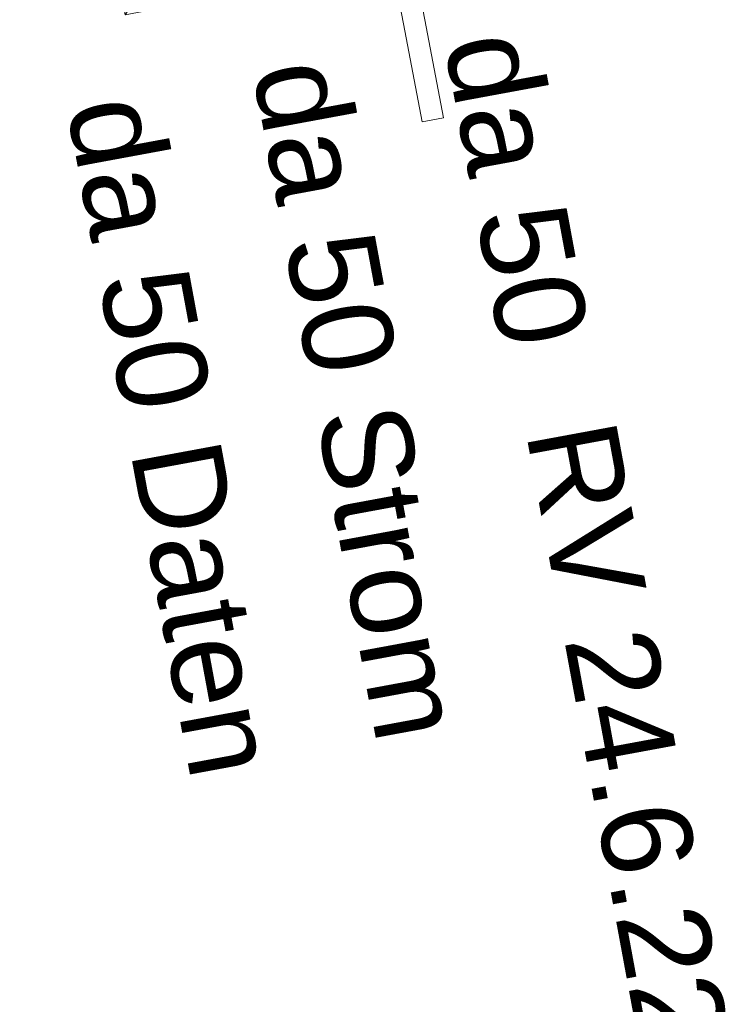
# Model space of a CAD drawing. Header units: metres. Extents: x -502 to 161, y -108 to 174.
# Tile 529 of 656: x -128.59 to -126.73, y 10.14 to 12.75. Entities that reach past the tile are written whole.
import ezdxf

# ---------------------------------------------------------------- set-up
doc = ezdxf.new("R2010")
doc.units = ezdxf.units.M
doc.header["$LTSCALE"] = 0.1
for name, color, linetype in [('BRI31-005.05-5p02-Koordinierung Lageplan 4. BA ZOB West 2022-06-15', 7, 'Continuous'), ('BRI31-005.07-5f08-Koordinierung Lageplan 4. BA Radstation - Seeterrasse 2023-05-31', 7, 'Continuous'), ('BRI32-005.03-5f06-Koordinierung Schemaplan 4 BA ZOB Teilbereich 2 Ost - Bahnhofsallee 2023-01-21', 7, 'Continuous')]:
    doc.layers.add(name, color=color, linetype=linetype)
doc.styles.add('Arial', font='arial.ttf')

# ---------------------------------------------------------------- blocks, each defined once
blk = doc.blocks.new('DFI-ANZEIGER')
at = {"color": 7, "linetype": 'Continuous', "lineweight": 20, "transparency": 33554687}
for p, q in [((-0.760014, 0.517086), (0.517087, 0.760013)), ((0.517087, 0.760013), (0.760014, -0.517087)), ((-0.517087, -0.760014), (-0.760014, 0.517086)), ((0.760014, -0.517087), (-0.517087, -0.760014))]:
    blk.add_line(p, q, dxfattribs=at)
at = {"color": 250, "linetype": 'Continuous', "lineweight": 9, "true_color": 0x333333, "transparency": 33554687}
for p, q in [((-0.517087, -0.760014), (0.517087, 0.760013)), ((0.760014, -0.517087), (-0.760014, 0.517086))]:
    blk.add_line(p, q, dxfattribs=at)
at = {"color": 251, "linetype": 'Continuous', "lineweight": 9, "true_color": 0x5b5b5b, "transparency": 33554687, "flags": 128}
for points in [[(-0.079552, -0.116926), (-0.116925, 0.079551), (-0.116925, 0.079551), (0.079552, 0.116925), (0.079552, 0.116925), (0.116925, -0.079552), (0.116925, -0.079552), (-0.079552, -0.116926)], [(-0.079552, -0.116926), (-0.116925, 0.079551), (0.079552, 0.116925), (0.116925, -0.079552), (-0.079552, -0.116926)], [(0.166045, -1.006705), (-0.004004, -0.112735), (0.045115, -0.103391), (0.215164, -0.997362), (0.166045, -1.006705)], [(0.000908, -0.1118), (-0.000961, -0.101976), (-0.000961, -0.101976), (0.038334, -0.094502), (0.038334, -0.094502), (0.040203, -0.104326), (0.040203, -0.104326), (0.000908, -0.1118)], [(0.000908, -0.1118), (-0.000961, -0.101976), (0.038334, -0.094502), (0.040203, -0.104326), (0.000908, -0.1118)]]:
    blk.add_lwpolyline(points, dxfattribs=at)
at = {"color": 254, "linetype": 'Continuous', "lineweight": 9, "true_color": 0xd6d6d6, "transparency": 33554687, "flags": 128}
blk.add_lwpolyline([(0.166045, -1.006705), (-0.004004, -0.112735), (-0.004004, -0.112735), (0.045115, -0.103391), (0.045115, -0.103391), (0.215164, -0.997362), (0.215164, -0.997362), (0.166045, -1.006705)], dxfattribs=at)

msp = doc.modelspace()

# ---------------------------------------------------------------- block references
at = {"layer": 'BRI31-005.07-5f08-Koordinierung Lageplan 4. BA Radstation - Seeterrasse 2023-05-31', "color": 7, "transparency": 33554687, "xscale": 1.153800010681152, "yscale": 1.153800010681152, "zscale": 1.153800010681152}
msp.add_blockref('DFI-ANZEIGER', (-127.7092, 13.6447), dxfattribs=at)
msp.add_blockref('DFI-ANZEIGER', (-127.7092, 13.6447), dxfattribs=at)
at = {"layer": 'BRI32-005.03-5f06-Koordinierung Schemaplan 4 BA ZOB Teilbereich 2 Ost - Bahnhofsallee 2023-01-21', "color": 7, "transparency": 33554687, "xscale": 1.153800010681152, "yscale": 1.153800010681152, "zscale": 1.153800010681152}
msp.add_blockref('DFI-ANZEIGER', (-127.7092, 13.6447), dxfattribs=at)

# ---------------------------------------------------------------- texts
at = {"layer": 'BRI31-005.05-5p02-Koordinierung Lageplan 4. BA ZOB West 2022-06-15', "color": 1, "true_color": 0xff0000, "transparency": 33554687, "char_height": 0.24, "attachment_point": 1, "rotation": 280.4673, "line_spacing_factor": 0.25, "style": 'Arial'}
for s, insert in [('da 50', (-127.224, 12.7401)), ('RV 24.6.22', (-127.0066, 11.7034))]:
    msp.add_mtext(s, dxfattribs=dict(at, insert=insert))
at = {"layer": 'BRI31-005.05-5p02-Koordinierung Lageplan 4. BA ZOB West 2022-06-15', "color": 7, "transparency": 33554687, "char_height": 0.24, "attachment_point": 1, "rotation": 280.4673, "line_spacing_factor": 0.25, "style": 'Arial'}
for s, insert in [('da 50 Strom', (-127.7328, 12.6667)), ('da 50 Daten', (-128.2261, 12.57))]:
    msp.add_mtext(s, dxfattribs=dict(at, insert=insert))
at = {"layer": 'BRI32-005.03-5f06-Koordinierung Schemaplan 4 BA ZOB Teilbereich 2 Ost - Bahnhofsallee 2023-01-21', "color": 1, "true_color": 0xff0000, "transparency": 33554687, "char_height": 0.24, "attachment_point": 1, "rotation": 280.4673, "line_spacing_factor": 0.25, "style": 'Arial'}
for s, insert in [('da 50', (-127.224, 12.7401)), ('RV 24.6.22', (-127.0066, 11.7034))]:
    msp.add_mtext(s, dxfattribs=dict(at, insert=insert))
at = {"layer": 'BRI32-005.03-5f06-Koordinierung Schemaplan 4 BA ZOB Teilbereich 2 Ost - Bahnhofsallee 2023-01-21', "color": 7, "transparency": 33554687, "insert": (-127.7328, 12.6667), "char_height": 0.24, "attachment_point": 1, "rotation": 280.4673, "line_spacing_factor": 0.25, "style": 'Arial'}
msp.add_mtext('da 50 Strom', dxfattribs=at)

doc.saveas('drawing.dxf')
